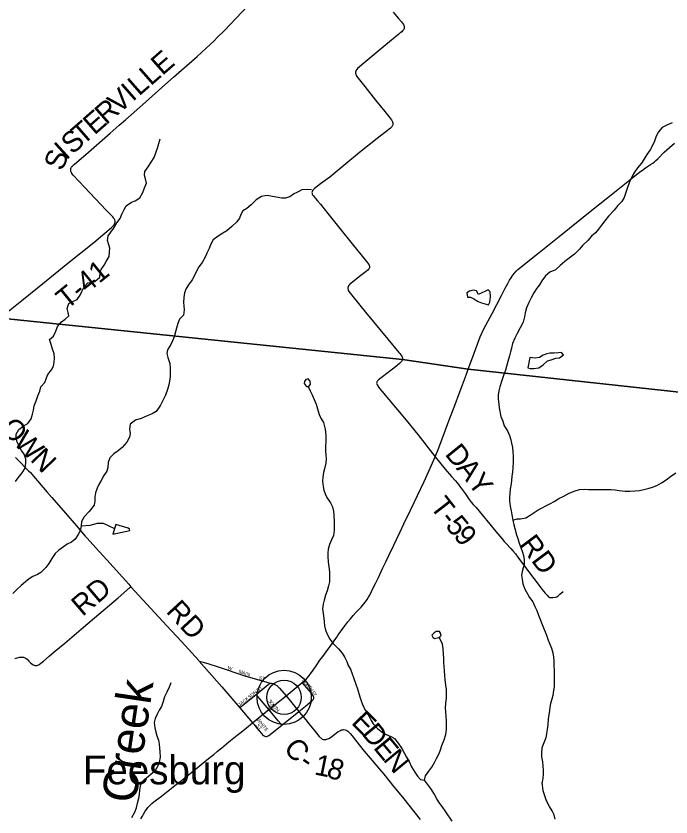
# Model space of a CAD drawing. Extents: x 1451455 to 1749751, y 218250 to 574981.
# Drawn here: x 1537922 to 1547410, y 321713 to 333315 of the extents above; entities that cross this region are included whole.
import ezdxf

# ---------------------------------------------------------------- set-up
doc = ezdxf.new("R2010")
doc.units = 0
for name, color, linetype in [('GM_X_County_Road', 7, 'Continuous'), ('GM_X_County_Road_Text', 7, 'Continuous'), ('GM_X_Minor_Lake', 7, 'Continuous'), ('GM_X_Minor_River', 7, 'Continuous'), ('GM_X_Minor_River_Text', 7, 'Continuous'), ('GM_X_State_Route', 7, 'Continuous'), ('GM_X_Township', 7, 'Continuous'), ('GM_X_Township_Road', 7, 'Continuous'), ('GM_X_Township_Road_Text', 7, 'Continuous'), ('GM_X_Township_Subdivision', 7, 'Continuous'), ('GM_X_Township_Subdivision_Text', 7, 'Continuous'), ('GM_X_Unincorporated', 7, 'Continuous'), ('GM_X_Unincorporated_Location', 7, 'Continuous'), ('GM_X_Unincorporated_Text', 7, 'Continuous')]:
    doc.layers.add(name, color=color, linetype=linetype)

msp = doc.modelspace()

# ---------------------------------------------------------------- linework, layer by layer
at = {"layer": 'GM_X_County_Road'}
for points in [[(1537913, 326919), (1537980, 326852), (1538061, 326771), (1538105, 326727), (1538130, 326701), (1538156, 326672), (1538199, 326623), (1538233, 326583), (1538368, 326423), (1538440, 326341), (1538641, 326112), (1538797, 325931), (1538926, 325782), (1538951, 325752), (1539077, 325610), (1539236, 325440), (1539555, 325084), (1539587, 325049)], [(1539587, 325049), (1539816, 324794), (1540106, 324481), (1540318, 324253), (1540569, 323980), (1540577, 323970)], [(1540577, 323970), (1540902, 323600), (1541162, 323295)], [(1541834, 323468), (1542017, 323241)], [(1541162, 323295), (1541349, 323077)], [(1542017, 323241), (1542028, 323227), (1542118, 323119), (1542167, 323057), (1542234, 322977), (1542313, 322881), (1542319, 322874), (1542329, 322864), (1542337, 322858), (1542347, 322849), (1542359, 322842), (1542372, 322837), (1542386, 322834), (1542396, 322833), (1542410, 322835), (1542423, 322838), (1542439, 322844), (1542454, 322851), (1542477, 322866), (1542540, 322913), (1542590, 322950), (1542611, 322963), (1542626, 322970), (1542641, 322975), (1542657, 322977), (1542672, 322978), (1542688, 322975), (1542703, 322971), (1542714, 322966), (1542729, 322955), (1542744, 322942), (1542761, 322923), (1542790, 322887), (1542838, 322825), (1542967, 322668), (1543083, 322530), (1543186, 322407), (1543249, 322331), (1543321, 322243), (1543396, 322151), (1543473, 322057), (1543538, 321975), (1543611, 321886), (1543775, 321678)]]:
    msp.add_lwpolyline(points, dxfattribs=at)
at = {"layer": 'GM_X_Minor_Lake'}
for points in [[(1544765, 329130), (1544787, 329168), (1544797, 329246), (1544792, 329322), (1544764, 329348), (1544621, 329279), (1544594, 329335), (1544542, 329346), (1544492, 329329), (1544453, 329303), (1544462, 329241), (1544508, 329242), (1544554, 329219), (1544615, 329180), (1544665, 329160)], [(1544665, 329160), (1544765, 329130)], [(1545337, 328221), (1545368, 328208), (1545423, 328210), (1545495, 328218), (1545558, 328264), (1545622, 328321), (1545675, 328336), (1545743, 328357), (1545795, 328366), (1545852, 328409), (1545823, 328440), (1545780, 328438), (1545720, 328429), (1545654, 328430), (1545612, 328421), (1545558, 328400), (1545503, 328369), (1545441, 328360), (1545367, 328369)], [(1545367, 328369), (1545337, 328221)], [(1542166, 327949), (1542186, 327983), (1542183, 328025), (1542155, 328058), (1542121, 328050), (1542103, 328020), (1542098, 327990), (1542124, 327954)], [(1542124, 327954), (1542132, 327950), (1542141, 327948), (1542154, 327948), (1542166, 327949)], [(1539325, 325810), (1539573, 325864), (1539567, 325884), (1539545, 325898), (1539370, 325950)], [(1539370, 325950), (1539325, 325810)], [(1544070, 324374), (1544056, 324398), (1544010, 324399), (1543978, 324381), (1543947, 324346), (1543959, 324319), (1543983, 324299)], [(1543983, 324299), (1544045, 324311), (1544066, 324325), (1544079, 324341), (1544070, 324374)]]:
    msp.add_lwpolyline(points, dxfattribs=at)
at = {"layer": 'GM_X_Minor_River'}
for points in [[(1547425, 331766), (1547359, 331739), (1547280, 331699), (1547229, 331637), (1547196, 331574), (1547169, 331500), (1547140, 331440), (1547109, 331375), (1547060, 331307), (1547016, 331238), (1546982, 331184), (1546926, 331115), (1546883, 331054), (1546848, 330994), (1546815, 330923), (1546784, 330845), (1546763, 330771), (1546733, 330685), (1546696, 330626), (1546639, 330569), (1546588, 330501), (1546507, 330416), (1546452, 330347), (1546403, 330284), (1546358, 330229), (1546317, 330175), (1546258, 330126), (1546203, 330063), (1546130, 329992), (1546087, 329940), (1546010, 329867), (1545935, 329806), (1545874, 329759), (1545805, 329700), (1545736, 329637), (1545657, 329605), (1545590, 329552), (1545539, 329480), (1545506, 329423), (1545465, 329371), (1545424, 329306), (1545385, 329232), (1545350, 329167), (1545317, 329087), (1545299, 329017), (1545290, 328959), (1545269, 328879), (1545182, 328716), (1545149, 328651), (1545116, 328571), (1545099, 328503), (1545086, 328451), (1545069, 328392), (1545048, 328310), (1545027, 328240), (1545014, 328186), (1544985, 328106), (1544955, 328023), (1544930, 327943), (1544917, 327885), (1544908, 327825), (1544905, 327765), (1544916, 327693), (1544921, 327641), (1544947, 327514), (1544974, 327445), (1544995, 327381), (1545040, 327304), (1545071, 327237), (1545088, 327177), (1545101, 327127), (1545112, 327064), (1545121, 327002), (1545122, 326944), (1545123, 326858), (1545117, 326770), (1545112, 326712), (1545105, 326646), (1545098, 326590), (1545093, 326538), (1545082, 326462), (1545075, 326400), (1545070, 326346), (1545071, 326291), (1545078, 326217), (1545095, 326149)], [(1539595, 330619), (1539646, 330638), (1539715, 330683), (1539758, 330757), (1539785, 330825), (1539810, 330894), (1539797, 330955), (1539782, 331009), (1539789, 331065), (1539837, 331131), (1539878, 331198), (1539923, 331268), (1539951, 331346), (1539970, 331401), (1539989, 331467), (1540008, 331535)], [(1541583, 330713), (1541771, 330683), (1541833, 330682), (1541888, 330701), (1541944, 330738), (1542003, 330769), (1542065, 330800), (1542146, 330807), (1542202, 330802)], [(1541583, 330713), (1541531, 330710), (1541478, 330701), (1541401, 330654), (1541328, 330579), (1541267, 330526), (1541210, 330493), (1541181, 330441), (1541158, 330388), (1541121, 330334), (1541048, 330265), (1540975, 330202), (1540918, 330171), (1540851, 330128), (1540780, 330071), (1540741, 330002), (1540720, 329946), (1540685, 329878), (1540664, 329822), (1540620, 329745), (1540571, 329681), (1540529, 329602), (1540504, 329546), (1540473, 329492), (1540420, 329423), (1540385, 329368), (1540362, 329304), (1540353, 329240), (1540349, 329165), (1540355, 329115), (1540360, 329057), (1540346, 328981), (1540289, 328922), (1540268, 328862), (1540247, 328792), (1540232, 328738), (1540213, 328670), (1540190, 328610), (1540164, 328555), (1540117, 328479), (1540106, 328425), (1540123, 328367), (1540150, 328282), (1540154, 328212), (1540153, 328151), (1540154, 328093), (1540145, 328027), (1540134, 327973), (1540117, 327907), (1540086, 327825), (1540050, 327748), (1540013, 327676), (1539951, 327585), (1539895, 327554), (1539820, 327525), (1539737, 327484), (1539654, 327460), (1539577, 327401), (1539568, 327331), (1539575, 327270), (1539568, 327216), (1539527, 327143), (1539459, 327066), (1539402, 327019), (1539339, 326971), (1539280, 326914), (1539255, 326848), (1539252, 326776), (1539237, 326720), (1539194, 326661), (1539154, 326587), (1539123, 326530), (1539098, 326478), (1539075, 326408), (1539064, 326348), (1539063, 326286), (1539056, 326230), (1538984, 326139), (1538909, 326060), (1538873, 325994), (1538866, 325932), (1538851, 325860), (1538822, 325804), (1538779, 325735), (1538726, 325696), (1538665, 325663), (1538608, 325625), (1538542, 325578), (1538491, 325531), (1538439, 325458), (1538398, 325386), (1538355, 325325), (1538283, 325256), (1538231, 325223), (1538164, 325198), (1538113, 325164), (1538061, 325119), (1537996, 325064), (1537936, 325009), (1537875, 324952)], [(1537914, 326571), (1537955, 326626), (1538012, 326697), (1538053, 326767), (1538064, 326837), (1538066, 326897), (1538041, 326968), (1538002, 327023), (1537974, 327073), (1537940, 327142), (1537925, 327209), (1537922, 327259), (1537963, 327328), (1538026, 327373), (1538093, 327414), (1538140, 327478), (1538159, 327546), (1538174, 327606), (1538187, 327668), (1538212, 327739), (1538240, 327813), (1538265, 327883), (1538284, 327945), (1538339, 328006), (1538365, 328072), (1538385, 328124), (1538437, 328191), (1538464, 328245), (1538473, 328301), (1538478, 328357), (1538473, 328421), (1538448, 328504), (1538429, 328558), (1538408, 328631), (1538463, 328680), (1538499, 328748), (1538524, 328820), (1538581, 328883), (1538632, 328922), (1538687, 328971), (1538678, 329022), (1538665, 329076), (1538688, 329152), (1538745, 329179), (1538809, 329208), (1538852, 329271), (1538877, 329323), (1538911, 329391), (1538964, 329450), (1539014, 329459), (1539066, 329468), (1539135, 329534), (1539140, 329584), (1539157, 329644), (1539197, 329707), (1539228, 329761), (1539273, 329832), (1539278, 329896), (1539279, 329954), (1539264, 330013), (1539247, 330063), (1539256, 330131), (1539297, 330185), (1539332, 330236), (1539384, 330318), (1539433, 330383), (1539456, 330443), (1539491, 330513), (1539520, 330564), (1539595, 330619)], [(1542153, 327948), (1542183, 327887), (1542210, 327828), (1542241, 327758), (1542268, 327693), (1542287, 327623), (1542313, 327544), (1542340, 327488), (1542374, 327427), (1542396, 327348), (1542407, 327296), (1542408, 327224), (1542405, 327014), (1542410, 326961), (1542413, 326899), (1542408, 326837), (1542389, 326757), (1542378, 326703), (1542365, 326634), (1542362, 326575), (1542371, 326501), (1542382, 326445), (1542399, 326395), (1542426, 326342), (1542477, 326261), (1542508, 326204), (1542519, 326142), (1542524, 326086), (1542531, 325992), (1542532, 325938), (1542529, 325867), (1542521, 325789), (1542492, 325728), (1542461, 325658), (1542446, 325594), (1542439, 325536), (1542440, 325476), (1542443, 325420), (1542451, 325366), (1542456, 325314), (1542461, 325249), (1542462, 325191), (1542461, 325121), (1542448, 325059), (1542428, 324991), (1542407, 324924), (1542384, 324852), (1542371, 324794), (1542362, 324728), (1542371, 324662), (1542382, 324591), (1542387, 324539), (1542392, 324483), (1542405, 324421), (1542440, 324342), (1542469, 324287), (1542518, 324226), (1542595, 324149), (1542648, 324084), (1542687, 324023), (1542714, 323967), (1542735, 323908), (1542766, 323854), (1542791, 323787), (1542818, 323717), (1542847, 323636), (1542868, 323571), (1542902, 323451), (1542925, 323382), (1542952, 323316), (1542987, 323255), (1543040, 323170), (1543067, 323111), (1543096, 323061), (1543161, 322990), (1543224, 322943), (1543286, 322908), (1543351, 322878), (1543405, 322849), (1543458, 322782), (1543509, 322706), (1543552, 322631), (1543581, 322578), (1543616, 322515), (1543653, 322441), (1543699, 322364), (1543736, 322305), (1543780, 322254)], [(1545121, 326014), (1545181, 326031), (1545231, 326034), (1545306, 326047), (1545372, 326086), (1545488, 326161), (1545542, 326192), (1545597, 326221), (1545663, 326254), (1545716, 326283), (1545785, 326324), (1545849, 326355), (1545934, 326402), (1546023, 326439), (1546083, 326456), (1546151, 326460), (1546217, 326457), (1546269, 326457), (1546319, 326458), (1546489, 326455), (1546543, 326456), (1546599, 326453), (1546659, 326440), (1546745, 326433), (1546813, 326434), (1546885, 326437), (1546953, 326442), (1547018, 326455), (1547094, 326475), (1547144, 326491), (1547203, 326516), (1547271, 326551), (1547340, 326598), (1547403, 326643), (1547480, 326698)], [(1545095, 326149), (1545106, 326089), (1545121, 326014), (1545132, 325946), (1545147, 325894), (1545174, 325799), (1545189, 325749), (1545212, 325680), (1545233, 325618), (1545258, 325551), (1545273, 325501), (1545282, 325440), (1545281, 325368), (1545261, 325286), (1545246, 325217), (1545253, 325156), (1545264, 325092), (1545291, 325015), (1545330, 324947), (1545361, 324894), (1545408, 324827), (1545439, 324763), (1545466, 324702), (1545493, 324636), (1545555, 324478), (1545605, 324347), (1545632, 324275), (1545657, 324216), (1545678, 324160), (1545699, 324091), (1545708, 324029), (1545711, 323977), (1545714, 323907), (1545719, 323832), (1545719, 323758), (1545717, 323600), (1545710, 323546), (1545699, 323472), (1545682, 323418), (1545667, 323358), (1545656, 323304), (1545649, 323252), (1545642, 323198), (1545633, 323128), (1545626, 323052), (1545617, 322982), (1545608, 322924), (1545595, 322858), (1545568, 322789), (1545540, 322713), (1545533, 322643), (1545536, 322583), (1545549, 322512), (1545554, 322454), (1545559, 322388), (1545558, 322334), (1545553, 322276), (1545546, 322218)], [(1538866, 325931), (1538995, 325938), (1539101, 325968), (1539184, 325971), (1539351, 325890)], [(1543780, 322254), (1543838, 322247), (1543853, 322309), (1543900, 322377), (1543945, 322434), (1543984, 322504), (1544015, 322559), (1544052, 322631), (1544071, 322684), (1544090, 322746), (1544125, 322832), (1544148, 322906), (1544158, 322978), (1544157, 323052), (1544156, 323108), (1544151, 323166), (1544148, 323234), (1544145, 323294), (1544150, 323359), (1544157, 323437), (1544158, 323493), (1544157, 323559), (1544150, 323621), (1544141, 323703), (1544134, 323762), (1544129, 323832), (1544124, 323898), (1544121, 323948), (1544120, 324006), (1544117, 324076), (1544112, 324149), (1544099, 324215), (1544053, 324316)], [(1540165, 323656), (1540140, 323592), (1540105, 323523), (1540072, 323453), (1540054, 323385), (1540029, 323311), (1539996, 323258), (1539967, 323204), (1539940, 323138), (1539925, 323082), (1539932, 323002), (1539949, 322941), (1539962, 322889), (1539987, 322826), (1539998, 322770), (1540001, 322708), (1540006, 322658), (1540010, 322579), (1539997, 322503), (1539974, 322445), (1539935, 322378), (1539783, 322250)], [(1539602, 321703), (1539644, 321785), (1539669, 321846), (1539684, 321912), (1539702, 321984), (1539709, 322038), (1539718, 322106), (1539729, 322182), (1539783, 322250)], [(1544240, 321650), (1544147, 321788), (1544094, 321867), (1544047, 321926), (1544018, 321976), (1543979, 322047), (1543940, 322112), (1543838, 322247)], [(1545732, 321681), (1545717, 321742), (1545688, 321804), (1545651, 321863), (1545606, 321948), (1545581, 322020), (1545556, 322091), (1545546, 322218)]]:
    msp.add_lwpolyline(points, dxfattribs=at)
at = {"layer": 'GM_X_State_Route'}
for points in [[(1543134, 325106), (1543171, 325184), (1543237, 325320), (1543280, 325408), (1543323, 325500), (1543396, 325651), (1543434, 325731), (1543487, 325844), (1543542, 325959), (1543636, 326158), (1543688, 326267), (1543833, 326573), (1543903, 326721), (1543996, 326929), (1544049, 327062), (1544193, 327450), (1544283, 327689), (1544335, 327831), (1544389, 327975), (1544447, 328125), (1544473, 328199), (1544525, 328341), (1544613, 328577), (1544647, 328666), (1544700, 328782), (1544818, 329005), (1544953, 329267), (1545009, 329375), (1545045, 329441), (1545071, 329487), (1545095, 329525), (1545118, 329560), (1545141, 329588), (1545167, 329617), (1545193, 329642), (1545476, 329870), (1545790, 330123), (1546241, 330483), (1546521, 330705), (1546809, 330938), (1546958, 331057), (1546995, 331084), (1547041, 331115), (1547115, 331163), (1547145, 331184), (1547171, 331203), (1547191, 331220), (1547220, 331247), (1547312, 331341), (1547387, 331409), (1547462, 331473)], [(1539754, 321727), (1539770, 321756), (1539795, 321798), (1539812, 321822), (1539832, 321848), (1539856, 321874), (1539888, 321906), (1539918, 321931), (1539978, 321976), (1540030, 322016), (1540100, 322070), (1540225, 322167), (1540293, 322223), (1540366, 322279), (1540491, 322380), (1540606, 322473), (1540735, 322579), (1540786, 322620), (1540839, 322664), (1540885, 322701), (1540903, 322716), (1541004, 322799), (1541124, 322896), (1541183, 322943), (1541259, 323005), (1541349, 323077), (1541584, 323268), (1541834, 323468), (1542067, 323659), (1542100, 323688), (1542128, 323715), (1542152, 323743), (1542183, 323782), (1542215, 323827), (1542280, 323918), (1542325, 323982), (1542365, 324038), (1542415, 324107), (1542483, 324199), (1542530, 324263), (1542568, 324317), (1542590, 324349), (1542631, 324408), (1542686, 324481), (1542729, 324538), (1542766, 324584), (1542804, 324629), (1542851, 324680), (1542921, 324754), (1542960, 324798), (1542983, 324827), (1543007, 324862), (1543028, 324895), (1543046, 324927), (1543098, 325033), (1543134, 325106)], [(1539730, 321684), (1539754, 321727)]]:
    msp.add_lwpolyline(points, dxfattribs=at)
at = {"layer": 'GM_X_Township'}
for points in [[(1551255, 327461), (1544473, 328202), (1543520, 328338), (1537706, 328939), (1535408, 329210), (1531158, 329654), (1531469, 332747), (1531505, 333071), (1532006, 337422), (1532312, 340083), (1532824, 344490), (1533276, 348457), (1533821, 353172)], [(1528465, 306424), (1528943, 310711), (1529136, 312365), (1529183, 312760), (1529806, 317987), (1530006, 319686), (1530186, 322432), (1530509, 323916), (1530772, 326029), (1531158, 329654), (1535408, 329210), (1537706, 328939), (1543520, 328338), (1544473, 328202), (1551255, 327461)]]:
    msp.add_lwpolyline(points, dxfattribs=at)
at = {"layer": 'GM_X_Township_Road'}
for points in [[(1537693, 328943), (1538006, 329194), (1538361, 329480), (1538672, 329737), (1539050, 330036), (1539306, 330252), (1539325, 330270), (1539331, 330276), (1539336, 330282), (1539341, 330289), (1539346, 330295), (1539349, 330301), (1539351, 330306), (1539353, 330313), (1539355, 330320), (1539356, 330328), (1539357, 330336), (1539356, 330344), (1539355, 330352), (1539352, 330361), (1539348, 330371), (1539345, 330376), (1539341, 330383), (1539336, 330390), (1539323, 330405), (1539228, 330504), (1538912, 330838), (1538751, 331011), (1538732, 331034), (1538729, 331039), (1538724, 331047), (1538721, 331052), (1538718, 331059), (1538716, 331066), (1538715, 331072), (1538714, 331082), (1538714, 331088), (1538714, 331095), (1538716, 331103), (1538718, 331111), (1538722, 331118), (1538726, 331125), (1538729, 331131), (1538733, 331136), (1538739, 331142), (1538744, 331148), (1538750, 331154), (1538757, 331160), (1538769, 331170), (1538933, 331311), (1539287, 331619), (1539418, 331732), (1539506, 331812), (1539799, 332069), (1539895, 332155), (1540078, 332319), (1540203, 332430), (1540544, 332729), (1540735, 332904), (1540792, 332958), (1540838, 333005), (1540940, 333105), (1541282, 333465)], [(1543387, 333373), (1543464, 333279), (1543505, 333232), (1543520, 333213), (1543537, 333190), (1543542, 333178), (1543545, 333166), (1543546, 333154), (1543545, 333140), (1543543, 333130), (1543538, 333120), (1543531, 333111), (1543523, 333100), (1543509, 333086), (1543488, 333070), (1543468, 333054), (1543280, 332899), (1542989, 332655), (1542871, 332555), (1542859, 332542), (1542851, 332529), (1542845, 332516), (1542841, 332502), (1542841, 332486), (1542843, 332472), (1542850, 332455), (1542860, 332438), (1542877, 332414), (1542974, 332293), (1543131, 332095), (1543264, 331933), (1543324, 331860), (1543339, 331842), (1543363, 331810), (1543373, 331793), (1543378, 331781), (1543381, 331770), (1543382, 331759), (1543380, 331742), (1543374, 331726), (1543367, 331713), (1543359, 331703), (1543345, 331690), (1543328, 331676), (1543303, 331657), (1543155, 331542), (1542900, 331336), (1542640, 331125), (1542467, 330982), (1542335, 330883), (1542244, 330817), (1542230, 330804), (1542220, 330792), (1542214, 330779), (1542210, 330767), (1542209, 330757), (1542210, 330747), (1542214, 330736), (1542219, 330726), (1542229, 330713), (1542247, 330690), (1542262, 330672), (1542289, 330640), (1542331, 330589), (1542438, 330456), (1542611, 330238), (1542790, 330016), (1542998, 329757), (1543020, 329733), (1543030, 329720), (1543037, 329709), (1543040, 329700), (1543043, 329687), (1543043, 329676), (1543041, 329666), (1543037, 329656), (1543030, 329646), (1543018, 329633), (1542996, 329614), (1542917, 329555), (1542802, 329467), (1542772, 329442), (1542759, 329430), (1542746, 329417), (1542738, 329405), (1542733, 329393), (1542730, 329380), (1542729, 329367), (1542732, 329350), (1542736, 329337), (1542744, 329323), (1542799, 329253), (1542987, 329025), (1543308, 328635), (1543468, 328443), (1543484, 328426), (1543498, 328408), (1543508, 328394), (1543516, 328378), (1543520, 328365), (1543520, 328354), (1543520, 328345), (1543518, 328334), (1543513, 328322), (1543506, 328310), (1543501, 328305)], [(1543438, 328250), (1543357, 328187), (1543230, 328088), (1543175, 328047), (1543160, 328033), (1543153, 328023), (1543149, 328014), (1543147, 328004), (1543146, 327992), (1543148, 327982), (1543153, 327971), (1543162, 327956), (1543180, 327932), (1543194, 327914), (1543222, 327882), (1543323, 327761), (1543572, 327460), (1543741, 327251), (1543996, 326929)], [(1543501, 328305), (1543496, 328300), (1543479, 328283), (1543448, 328258), (1543438, 328250)], [(1543996, 326929), (1544141, 326751), (1544231, 326647), (1544289, 326581), (1544313, 326553), (1544331, 326530), (1544353, 326502), (1544370, 326478), (1544399, 326438), (1544427, 326397), (1544485, 326314), (1544516, 326272), (1544546, 326237), (1544586, 326194), (1544872, 325849), (1544958, 325745), (1544994, 325703), (1545024, 325673), (1545089, 325604), (1545121, 325568), (1545156, 325524), (1545192, 325477), (1545289, 325348), (1545424, 325167), (1545500, 325064), (1545538, 325015), (1545587, 324954), (1545614, 324925), (1545630, 324909), (1545641, 324900), (1545656, 324893), (1545660, 324891), (1545700, 324890), (1545736, 324896), (1545757, 324904), (1545781, 324921), (1545798, 324939), (1545821, 324957), (1545847, 324979)], [(1538627, 324230), (1538628, 324231), (1538864, 324435), (1539057, 324598), (1539403, 324889), (1539567, 325031), (1539587, 325049)], [(1537904, 324009), (1537926, 324015), (1537971, 324027), (1537980, 324029), (1537990, 324030), (1538000, 324030), (1538007, 324030), (1538015, 324030), (1538023, 324029), (1538031, 324027), (1538039, 324025), (1538054, 324018), (1538060, 324014), (1538067, 324009), (1538082, 323997), (1538107, 323971), (1538133, 323946), (1538153, 323929), (1538170, 323918), (1538184, 323911), (1538194, 323907), (1538203, 323905), (1538213, 323905), (1538223, 323906), (1538236, 323910), (1538249, 323916), (1538258, 323922), (1538282, 323939), (1538318, 323968), (1538403, 324041), (1538477, 324105), (1538627, 324230)]]:
    msp.add_lwpolyline(points, dxfattribs=at)
at = {"layer": 'GM_X_Township_Subdivision'}
for points in [[(1540577, 323970), (1540632, 323954), (1540717, 323930), (1540836, 323894), (1541253, 323753), (1541505, 323679), (1541605, 323652)], [(1541401, 323489), (1541575, 323630), (1541605, 323652)], [(1541605, 323652), (1541624, 323650), (1541640, 323646), (1541661, 323638), (1541683, 323628), (1541700, 323617), (1541715, 323605), (1541738, 323581), (1541834, 323468)], [(1542235, 323437), (1542234, 323447), (1542231, 323459), (1542224, 323470), (1542214, 323488), (1542201, 323504), (1542168, 323544), (1542067, 323659)], [(1541162, 323295), (1541185, 323313), (1541401, 323489)], [(1541584, 323268), (1541401, 323489)], [(1542017, 323241), (1542115, 323318), (1542212, 323401), (1542221, 323409), (1542227, 323416), (1542231, 323421), (1542234, 323428), (1542235, 323437)], [(1541773, 323044), (1541757, 323062), (1541719, 323107), (1541584, 323268)], [(1541773, 323044), (1542017, 323241)], [(1541349, 323077), (1541370, 323052), (1541411, 323001), (1541478, 322920), (1541494, 322904), (1541506, 322893), (1541517, 322886), (1541534, 322880)], [(1541534, 322880), (1541551, 322880), (1541564, 322883), (1541575, 322888), (1541586, 322894), (1541724, 323004), (1541773, 323044)]]:
    msp.add_lwpolyline(points, dxfattribs=at)
at = {"layer": 'GM_X_Unincorporated'}
for radius in [393, 249]:
    msp.add_circle((1541806, 323446), radius, dxfattribs=at)
at = {"layer": 'GM_X_Unincorporated_Location'}
msp.add_line((1541806, 323446), (1541806, 323446), dxfattribs=at)

# ---------------------------------------------------------------- texts
at = {"layer": 'GM_X_County_Road_Text'}
for s, rotation, p in [('O', 312.4724, (1537685, 327332)), ('W', 314.8075, (1537872, 327127)), ('N', 313.6837, (1538116, 326882)), ('RD', 312.5725, (1540084, 324684)), ('E', 314.2378, (1542767, 323073)), ('D', 309.6318, (1542919, 322917)), ('C', 309.9527, (1541786, 322703)), ('E', 309.5858, (1543087, 322714)), ('N', 309.5862, (1543230, 322541)), ('-', 324.1207, (1542004, 322459)), ('1', 348.5983, (1542231, 322331)), ('8', 342.5969, (1542404, 322297))]:
    msp.add_text(s, height=300, rotation=rotation, dxfattribs=at).set_placement(p)
at = {"layer": 'GM_X_Minor_River_Text'}
msp.add_text('Creek', height=500.1, rotation=81.5657, dxfattribs=at).set_placement((1539653, 321896))
at = {"layer": 'GM_X_Township_Road_Text'}
for s, rotation, p in [('E', 41.2259, (1540041, 332443)), ('L', 41.2244, (1539873, 332295)), ('L', 41.2274, (1539704, 332147)), ('V', 41.2263, (1539413, 331892)), ('I', 41.2279, (1539611, 332066)), ('R', 41.2264, (1539227, 331730)), ('E', 41.2259, (1539058, 331582)), ('T', 41.2274, (1538890, 331434)), ('S', 41.3455, (1538738, 331300)), ('I', 42.4601, (1538648, 331218)), ('S', 69.0505, (1538596, 331059)), ('T-41', 39.0945, (1538658, 329053)), ('D', 308.9628, (1544124, 326966)), ('A', 308.3756, (1544289, 326762)), ('Y', 306.9471, (1544452, 326556)), ('T', 307.8449, (1543909, 326207)), ('-', 308.8161, (1544050, 326025)), ('5', 309.5253, (1544130, 325926)), ('9', 310.0852, (1544249, 325781)), ('RD', 306.9696, (1545201, 325659)), ('RD', 40.4398, (1538885, 324608))]:
    msp.add_text(s, height=300, rotation=rotation, dxfattribs=at).set_placement(p)
at = {"layer": 'GM_X_Township_Subdivision_Text'}
for s, rotation, p in [('W', 341.5651, (1540984, 323854)), ('M', 340.9631, (1541143, 323801)), ('A', 340.9637, (1541193, 323784)), ('I', 342.0812, (1541235, 323769)), ('N', 344.5526, (1541258, 323762)), ('ST', 345.9638, (1541437, 323709)), ('N', 309.9469, (1542062, 323689)), ('ST', 39.8083, (1541428, 323523)), ('O', 309.9469, (1542090, 323655)), ('R', 309.9474, (1542118, 323621)), ('T', 309.8738, (1542144, 323591)), ('H', 306.953, (1542166, 323564)), ('JACKSON', 38.5181, (1541164, 323311)), ('S', 304.3418, (1542200, 323519)), ('T', 302.9322, (1542219, 323490)), ('S', 308.4657, (1541572, 323390)), ('O', 308.474, (1541594, 323362)), ('U', 308.8013, (1541622, 323327)), ('S', 305.7934, (1541567, 323304)), ('T', 313.4205, (1541592, 323270)), ('T', 311.7179, (1541651, 323291)), ('H', 311.629, (1541674, 323265)), ('WHITE', 307.8754, (1541405, 323121)), ('ST', 307.5723, (1541397, 323037))]:
    msp.add_text(s, height=50, rotation=rotation, dxfattribs=at).set_placement(p)
at = {"layer": 'GM_X_Unincorporated_Text'}
msp.add_text('Feesburg', height=417, rotation=0, dxfattribs=at).set_placement((1538891, 322186))

doc.saveas('drawing.dxf')
